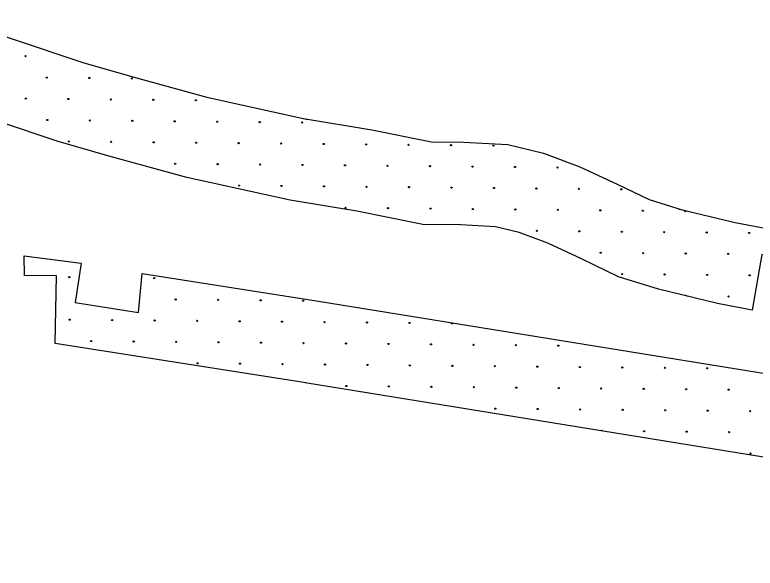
# Model space of a CAD drawing. Extents: x 1612280 to 1883141, y 560852 to 780851.
# Drawn here: x 1713714 to 1720418, y 621405 to 626420 of the extents above; entities that cross this region are included whole.
import ezdxf

# ---------------------------------------------------------------- set-up
doc = ezdxf.new("R2010")
doc.units = 0
doc.layers.add('DESIGN - EROSION CONTROL - Devices', color=7, linetype='Continuous')
doc.layers.add('DESIGN - SCRATCH - User 1', color=7, linetype='Continuous')

msp = doc.modelspace()

# ---------------------------------------------------------------- linework, layer by layer
at = {"layer": 'DESIGN - EROSION CONTROL - Devices'}
for centre in [(1713810.9, 626044.7), (1713810.9, 626044.7), (1714005, 625850.6), (1714005, 625850.6), (1714389.6, 625846.8), (1714389.6, 625846.8), (1714774.1, 625843.1), (1714774.1, 625843.1), (1713814.6, 625660.2), (1713814.6, 625660.2), (1714199.2, 625656.4), (1714199.2, 625656.4), (1714583.7, 625652.7), (1714583.7, 625652.7), (1714968.3, 625649), (1714968.3, 625649), (1715352.8, 625645.2), (1715352.8, 625645.2), (1714008.8, 625466), (1714008.8, 625466), (1714393.3, 625462.3), (1714393.3, 625462.3), (1714777.9, 625458.6), (1714777.9, 625458.6), (1715162.4, 625454.8), (1715162.4, 625454.8), (1715547, 625451.1), (1715547, 625451.1), (1715931.5, 625447.4), (1715931.5, 625447.4), (1716316.1, 625443.6), (1716316.1, 625443.6), (1714202.9, 625271.9), (1714202.9, 625271.9), (1714587.5, 625268.1), (1714587.5, 625268.1), (1714972, 625264.4), (1714972, 625264.4), (1715356.6, 625260.7), (1715356.6, 625260.7), (1715741.1, 625256.9), (1715741.1, 625256.9), (1716125.7, 625253.2), (1716125.7, 625253.2), (1716510.2, 625249.5), (1716510.2, 625249.5), (1716894.8, 625245.7), (1716894.8, 625245.7), (1717279.3, 625242), (1717279.3, 625242), (1717663.9, 625238.3), (1717663.9, 625238.3), (1718048.4, 625234.5), (1718048.4, 625234.5), (1715166.2, 625070.3), (1715166.2, 625070.3), (1715550.7, 625066.5), (1715550.7, 625066.5), (1715935.3, 625062.8), (1715935.3, 625062.8), (1716319.8, 625059.1), (1716319.8, 625059.1), (1716704.4, 625055.3), (1716704.4, 625055.3), (1717088.9, 625051.6), (1717088.9, 625051.6), (1717473.5, 625047.9), (1717473.5, 625047.9), (1717858, 625044.1), (1717858, 625044.1), (1718242.6, 625040.4), (1718242.6, 625040.4), (1718627.1, 625036.7), (1718627.1, 625036.7), (1715744.9, 624872.4), (1715744.9, 624872.4), (1716129.4, 624868.7), (1716129.4, 624868.7), (1716514, 624864.9), (1716514, 624864.9), (1716898.5, 624861.2), (1716898.5, 624861.2), (1717283.1, 624857.5), (1717283.1, 624857.5), (1717667.6, 624853.7), (1717667.6, 624853.7), (1718052.2, 624850), (1718052.2, 624850), (1718436.7, 624846.3), (1718436.7, 624846.3), (1718821.3, 624842.5), (1718821.3, 624842.5), (1719205.8, 624838.8), (1719205.8, 624838.8), (1716708.1, 624670.8), (1716708.1, 624670.8), (1717092.7, 624667.1), (1717092.7, 624667.1), (1717477.2, 624663.3), (1717477.2, 624663.3), (1717861.8, 624659.6), (1717861.8, 624659.6), (1718246.3, 624655.8), (1718246.3, 624655.8), (1718630.9, 624652.1), (1718630.9, 624652.1), (1719015.4, 624648.4), (1719015.4, 624648.4), (1719400, 624644.6), (1719400, 624644.6), (1718440.5, 624461.7), (1718440.5, 624461.7), (1718825, 624458), (1718825, 624458), (1719209.6, 624454.2), (1719209.6, 624454.2), (1719594.1, 624450.5), (1719594.1, 624450.5), (1719978.7, 624446.8), (1719978.7, 624446.8), (1720363.2, 624443), (1720363.2, 624443), (1719019.2, 624263.8), (1719019.2, 624263.8), (1719403.7, 624260.1), (1719403.7, 624260.1), (1719788.3, 624256.4), (1719788.3, 624256.4), (1720172.8, 624252.6), (1720172.8, 624252.6), (1719213.3, 624069.7), (1719213.3, 624069.7), (1719597.8, 624066), (1719597.8, 624066), (1714207.6, 624042.2), (1714207.6, 624042.2), (1714976.7, 624034.7), (1714976.7, 624034.7), (1719982.4, 624062.2), (1719982.4, 624062.2), (1720367, 624058.5), (1720367, 624058.5), (1720176.5, 623868.1), (1720176.5, 623868.1), (1715170.9, 623840.6), (1715170.9, 623840.6), (1715555.4, 623836.9), (1715555.4, 623836.9), (1715940, 623833.1), (1715940, 623833.1), (1716324.5, 623829.4), (1716324.5, 623829.4), (1714211.3, 623657.6), (1714211.3, 623657.6), (1714595.9, 623653.9), (1714595.9, 623653.9), (1714980.4, 623650.2), (1714980.4, 623650.2), (1715365, 623646.4), (1715365, 623646.4), (1715749.6, 623642.7), (1715749.6, 623642.7), (1716134.1, 623639), (1716134.1, 623639), (1716518.7, 623635.2), (1716518.7, 623635.2), (1716903.2, 623631.5), (1716903.2, 623631.5), (1717287.8, 623627.8), (1717287.8, 623627.8), (1717672.3, 623624), (1717672.3, 623624), (1714405.5, 623463.5), (1714405.5, 623463.5), (1714790, 623459.8), (1714790, 623459.8), (1715174.6, 623456), (1715174.6, 623456), (1715559.1, 623452.3), (1715559.1, 623452.3), (1715943.7, 623448.6), (1715943.7, 623448.6), (1716328.3, 623444.8), (1716328.3, 623444.8), (1716712.8, 623441.1), (1716712.8, 623441.1), (1717097.4, 623437.4), (1717097.4, 623437.4), (1717481.9, 623433.6), (1717481.9, 623433.6), (1717866.5, 623429.9), (1717866.5, 623429.9), (1718251, 623426.2), (1718251, 623426.2), (1718635.6, 623422.4), (1718635.6, 623422.4), (1715368.7, 623261.9), (1715368.7, 623261.9), (1715753.3, 623258.2), (1715753.3, 623258.2), (1716137.8, 623254.4), (1716137.8, 623254.4), (1716522.4, 623250.7), (1716522.4, 623250.7), (1716906.9, 623247), (1716906.9, 623247), (1717291.5, 623243.2), (1717291.5, 623243.2), (1717676.1, 623239.5), (1717676.1, 623239.5), (1718060.6, 623235.8), (1718060.6, 623235.8), (1718445.2, 623232), (1718445.2, 623232), (1718829.7, 623228.3), (1718829.7, 623228.3), (1719214.3, 623224.6), (1719214.3, 623224.6), (1719598.8, 623220.8), (1719598.8, 623220.8), (1719983.4, 623217.1), (1719983.4, 623217.1), (1716716.5, 623056.5), (1716716.5, 623056.5), (1717101.1, 623052.8), (1717101.1, 623052.8), (1717485.6, 623049.1), (1717485.6, 623049.1), (1717870.2, 623045.3), (1717870.2, 623045.3), (1718254.7, 623041.6), (1718254.7, 623041.6), (1718639.3, 623037.9), (1718639.3, 623037.9), (1719023.9, 623034.1), (1719023.9, 623034.1), (1719408.4, 623030.4), (1719408.4, 623030.4), (1719793, 623026.7), (1719793, 623026.7), (1720177.5, 623022.9), (1720177.5, 623022.9), (1718064.3, 622851.2), (1718064.3, 622851.2), (1718448.9, 622847.5), (1718448.9, 622847.5), (1718833.4, 622843.7), (1718833.4, 622843.7), (1719218, 622840), (1719218, 622840), (1719602.6, 622836.3), (1719602.6, 622836.3), (1719987.1, 622832.5), (1719987.1, 622832.5), (1720371.7, 622828.8), (1720371.7, 622828.8), (1719412.1, 622645.9), (1719412.1, 622645.9), (1719796.7, 622642.1), (1719796.7, 622642.1), (1720181.2, 622638.4), (1720181.2, 622638.4), (1720375.4, 622444.2), (1720375.4, 622444.2)]:
    msp.add_circle(centre, 5.28, dxfattribs=at)
for centre, start, end in [((1719784.5, 624640.9), 83.74041, 68.91956), ((1719792, 623871.8), 354.76564, 157.89491), ((1719027.6, 622649.6), 356.14393, 165.43943)]:
    msp.add_arc(centre, 5.28, start, end, dxfattribs=at)
at = {"layer": 'DESIGN - SCRATCH - User 1'}
for points in [[(1713039.8, 626420), (1714331.4, 625989.2), (1714782.8, 625857.6), (1715452.9, 625674.7), (1716368.5, 625472.5)], [(1713039.8, 626420), (1714331.4, 625989.2), (1714782.8, 625857.6), (1715452.9, 625674.7), (1716368.5, 625472.5)], [(1716329.5, 625480.1), (1716946.4, 625377.8), (1717487.4, 625270.2), (1717777.1, 625267), (1718177.5, 625243.5), (1718501.3, 625165.3), (1718830.5, 625042.9), (1719168.6, 624886.1), (1719457.5, 624744.8), (1719764.8, 624649.6)], [(1716329.5, 625480.1), (1716946.4, 625377.8), (1717487.4, 625270.2), (1717777.1, 625267), (1718177.5, 625243.5), (1718501.3, 625165.3), (1718830.5, 625042.9), (1719168.6, 624886.1), (1719457.5, 624744.8), (1719764.8, 624649.6)], [(1716206.8, 624740.1), (1715273.3, 624946.3), (1714579.1, 625135.7), (1714107.7, 625273.1), (1713573.2, 625451.4)], [(1716206.8, 624740.1), (1715273.3, 624946.3), (1714579.1, 625135.7), (1714107.7, 625273.1), (1713573.2, 625451.4)], [(1719543, 623933.2), (1719180.1, 624045.5), (1718846, 624209), (1718541.7, 624350.1), (1718281.8, 624446.7), (1718066.5, 624498.7), (1717751, 624517.3), (1717409.5, 624521), (1716811.9, 624639.8), (1716206.8, 624740.1)], [(1719543, 623933.2), (1719180.1, 624045.5), (1718846, 624209), (1718541.7, 624350.1), (1718281.8, 624446.7), (1718066.5, 624498.7), (1717751, 624517.3), (1717409.5, 624521), (1716811.9, 624639.8), (1716206.8, 624740.1)], [(1719720.2, 624661.9), (1720236.4, 624536.4), (1721647.3, 624268.3)], [(1719720.2, 624661.9), (1720236.4, 624536.4), (1721647.3, 624268.3)], [(1713802.9, 624058.3), (1713799.3, 624235.8)], [(1713799.3, 624235.8), (1714313.7, 624168.8)], [(1713802.9, 624058.3), (1713799.3, 624235.8)], [(1713799.3, 624235.8), (1714313.7, 624168.8)], [(1721610.3, 624016.3), (1720478.4, 624248.9), (1720389.3, 623743.7)], [(1721610.3, 624016.3), (1720478.4, 624248.9), (1720389.3, 623743.7)], [(1714313.7, 624168.8), (1714261.6, 623812.8)], [(1714313.7, 624168.8), (1714261.6, 623812.8)], [(1714833.3, 623723), (1714868.6, 624076.1)], [(1714833.3, 623723), (1714868.6, 624076.1)], [(1714868.6, 624076.1), (1716464.7, 623825.4)], [(1714868.6, 624076.1), (1716464.7, 623825.4)], [(1714092.5, 624055.8), (1713802.9, 624058.3)], [(1714092.5, 624055.8), (1713802.9, 624058.3)], [(1714081.3, 623440.5), (1714092.5, 624055.8)], [(1714081.3, 623440.5), (1714092.5, 624055.8)], [(1720389.3, 623743.7), (1720077.5, 623803.2), (1719543, 623933.2)], [(1720389.3, 623743.7), (1720077.5, 623803.2), (1719543, 623933.2)], [(1714261.6, 623812.8), (1714833.3, 623723)], [(1714261.6, 623812.8), (1714833.3, 623723)], [(1716464.7, 623825.4), (1723064.4, 622755.5), (1727212, 622147.4)], [(1716464.7, 623825.4), (1723064.4, 622755.5), (1727212, 622147.4)], [(1716348.3, 623084.4), (1714081.3, 623440.5)], [(1716348.3, 623084.4), (1714081.3, 623440.5)], [(1727103.2, 621405.4), (1722950, 622014.2), (1716344.6, 623085)], [(1727103.2, 621405.4), (1722950, 622014.2), (1716344.6, 623085)]]:
    msp.add_lwpolyline(points, dxfattribs=at)

doc.saveas('drawing.dxf')
